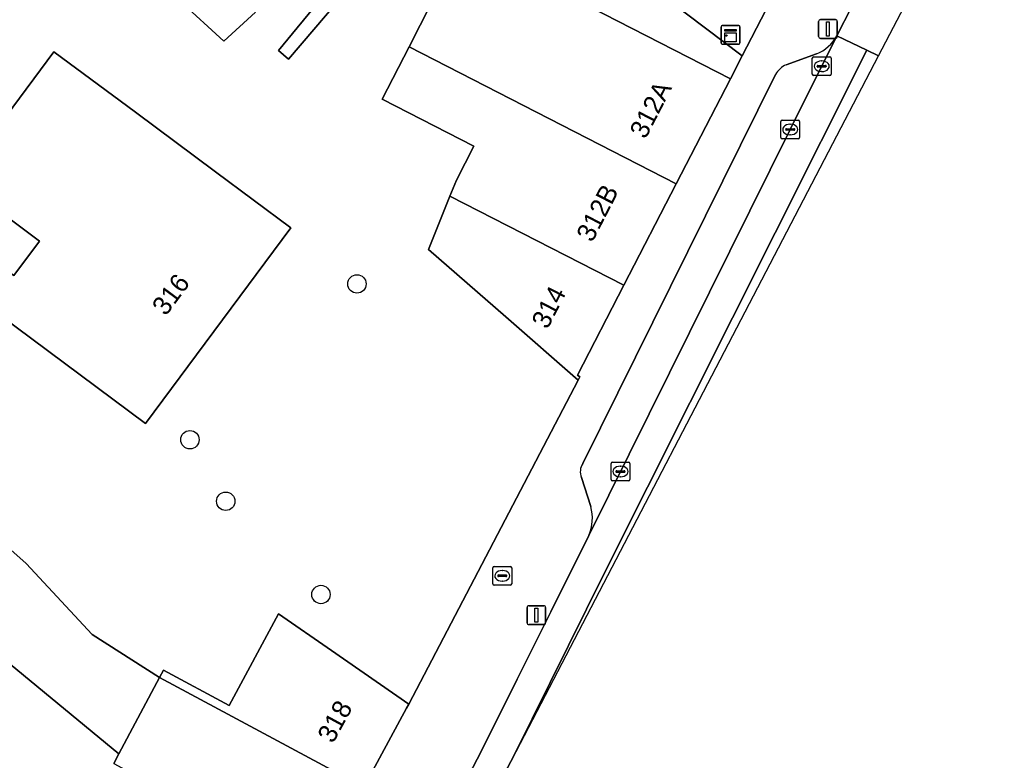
# Model space of a CAD drawing. Extents: x 159217 to 160349, y 381246 to 382172.
# Drawn here: x 160169.1 to 160221.3, y 381674.9 to 381714.3 of the extents above; entities that cross this region are included whole.
import ezdxf

# ---------------------------------------------------------------- set-up
doc = ezdxf.new("R2010")
doc.units = 0
for name, color, linetype in [('IMGEO_Boom', 7, 'Continuous'), ('IMGEO_Brandkraan', 7, 'Continuous'), ('IMGEO_Erf', 7, 'Continuous'), ('IMGEO_Kast', 7, 'Continuous'), ('IMGEO_Kolk', 7, 'Continuous'), ('IMGEO_Lichtmast', 7, 'Continuous'), ('IMGEO_Muur', 7, 'Continuous'), ('IMGEO_Pand', 7, 'Continuous'), ('IMGEO_Pand_nummerreeks', 7, 'Continuous'), ('IMGEO_Parkeervlak_open', 7, 'Continuous'), ('IMGEO_Rijbaan_lokaal_gesloten', 7, 'Continuous'), ('IMGEO_Rijbaan_lokaal_open', 7, 'Continuous'), ('IMGEO_Voetpad_open', 7, 'Continuous')]:
    doc.layers.add(name, color=color, linetype=linetype)

msp = doc.modelspace()

# ---------------------------------------------------------------- linework, layer by layer
at = {"layer": 'IMGEO_Boom'}
for centre in [(160187.057, 381700.265), (160178.176, 381691.978), (160180.083, 381688.707), (160185.146, 381683.745)]:
    msp.add_circle(centre, 0.489, dxfattribs=at)
at = {"layer": 'IMGEO_Brandkraan'}
for p, q in [((160194.286, 381684.314), (160194.286, 381685.166)), ((160194.361, 381685.24), (160195.213, 381685.24)), ((160194.774, 381685.02), (160194.799, 381685.02)), ((160195.287, 381685.166), (160195.287, 381684.314)), ((160194.545, 381684.734), (160194.545, 381684.746)), ((160194.983, 381684.697), (160194.585, 381684.697)), ((160194.588, 381684.783), (160194.986, 381684.783)), ((160194.797, 381684.46), (160194.772, 381684.46)), ((160195.029, 381684.746), (160195.029, 381684.734)), ((160195.213, 381684.24), (160194.361, 381684.24))]:
    msp.add_line(p, q, dxfattribs=at)
for points in [[(160194.286, 381684.314), (160194.286, 381685.166)], [(160194.361, 381685.24), (160195.213, 381685.24)], [(160195.287, 381685.166), (160195.287, 381684.314)], [(160195.213, 381684.24), (160194.361, 381684.24)]]:
    msp.add_lwpolyline(points, dxfattribs=at)
for centre, radius, start, end in [((160194.363, 381685.164), 0.0765, 91.552, 178.448), ((160194.363, 381685.164), 0.0765, 91.552, 178.448), ((160195.211, 381685.164), 0.0765, 1.552, 88.448), ((160195.211, 381685.164), 0.0765, 1.552, 88.448), ((160194.363, 381684.316), 0.0765, 181.552, 268.448), ((160194.363, 381684.316), 0.0765, 181.552, 268.448), ((160194.585, 381684.743), 0.0403, 85.8775, 175.7526), ((160194.582, 381684.733), 0.0366, 178.938, 274.7102), ((160194.986, 381684.74), 0.043, 264.8664, 352.4533), ((160194.99, 381684.745), 0.0386, 1.7309, 96.639), ((160195.211, 381684.316), 0.0765, 271.552, 358.448), ((160195.211, 381684.316), 0.0765, 271.552, 358.448)]:
    msp.add_arc(centre, radius, start, end, dxfattribs=at)
for centre, major_axis, ratio, start_param, end_param in [((160194.773, 381684.74), (-0.387, 0.002), 0.722429, 4.712389, 7.853982), ((160194.798, 381684.74), (-0.39, 0.002), 0.717154, 1.570796, 4.712389)]:
    msp.add_ellipse(centre, major_axis=major_axis, ratio=ratio, start_param=start_param, end_param=end_param, dxfattribs=at)
at = {"layer": 'IMGEO_Erf'}
for points in [[(160164.149, 381690.107), (160169.471, 381685.396), (160172.975, 381681.622), (160176.563, 381679.334), (160176.766, 381679.716), (160180.265, 381677.834), (160182.894, 381682.723), (160185.707, 381680.766), (160189.812, 381677.911), (160198.828, 381695.142), (160194.971, 381698.512), (160190.863, 381702.103), (160192.002, 381704.93), (160192.344, 381705.78), (160193.269, 381707.586), (160188.396, 381710.084), (160189.828, 381712.878), (160190.414, 381714.021), (160192.695, 381718.47), (160206.916, 381711.179), (160207.538, 381712.399), (160194.84, 381722.005)], [(160187.458, 381716.965), (160183.418, 381712.224), (160182.89, 381712.674), (160187.529, 381718.329)], [(160181.671, 381714.718), (160179.986, 381713.17), (160177.663, 381715.301)], [(160174.132, 381674.754), (160174.403, 381675.265), (160160.99, 381686.315)]]:
    msp.add_lwpolyline(points, dxfattribs=at)
msp.add_lwpolyline([(160179.535, 381706.233), (160183.549, 381703.251), (160175.817, 381692.844), (160168.008, 381698.646), (160167.1, 381697.424), (160162.304, 381700.987), (160164.487, 381703.924), (160168.5, 381700.942), (160168.821, 381700.704), (160170.183, 381702.538), (160165.85, 381705.758), (160170.946, 381712.616), (160175.279, 381709.396)], close=True, dxfattribs=at)
at = {"layer": 'IMGEO_Kast'}
for p, q in [((160206.425, 381713.085), (160206.425, 381713.926)), ((160206.425, 381713.926), (160206.425, 381713.085)), ((160206.5, 381714.01), (160207.341, 381714.01)), ((160207.341, 381714.01), (160206.5, 381714.01)), ((160207.425, 381713.935), (160207.425, 381713.094)), ((160207.425, 381713.094), (160207.425, 381713.935)), ((160207.35, 381713.01), (160206.509, 381713.01)), ((160206.509, 381713.01), (160207.35, 381713.01))]:
    msp.add_line(p, q, dxfattribs=at)
for points in [[(160206.62, 381713.8), (160207.22, 381713.8), (160207.22, 381713.715), (160206.62, 381713.715), (160206.62, 381713.8)], [(160206.62, 381713.625), (160207.22, 381713.625), (160207.22, 381713.136), (160206.62, 381713.136), (160206.62, 381713.625)]]:
    msp.add_lwpolyline(points, dxfattribs=at)
msp.add_circle((160206.704, 381713.474), 0.0377, dxfattribs=at)
for centre, start, end in [((160206.503, 381713.932), 92.4484, 184.2845), ((160206.503, 381713.932), 92.4484, 184.2845), ((160207.347, 381713.932), 2.4484, 94.2845), ((160207.347, 381713.932), 2.4484, 94.2845), ((160206.503, 381713.088), 182.4484, 274.2845), ((160206.503, 381713.088), 182.4484, 274.2845), ((160207.347, 381713.088), 272.4484, 4.2845), ((160207.347, 381713.088), 272.4484, 4.2845)]:
    msp.add_arc(centre, 0.0779, start, end, dxfattribs=at)
at = {"layer": 'IMGEO_Kolk'}
for p, q in [((160211.272, 381711.415), (160211.272, 381712.267)), ((160211.347, 381712.341), (160212.199, 381712.341)), ((160211.76, 381712.121), (160211.785, 381712.121)), ((160212.273, 381712.267), (160212.273, 381711.415)), ((160211.531, 381711.835), (160211.531, 381711.847)), ((160211.969, 381711.798), (160211.571, 381711.798)), ((160211.574, 381711.884), (160211.972, 381711.884)), ((160211.783, 381711.561), (160211.758, 381711.561)), ((160212.015, 381711.847), (160212.015, 381711.835)), ((160212.199, 381711.341), (160211.347, 381711.341)), ((160209.596, 381708.05), (160209.596, 381708.902)), ((160209.671, 381708.976), (160210.523, 381708.976)), ((160210.597, 381708.902), (160210.597, 381708.05)), ((160209.855, 381708.47), (160209.855, 381708.482)), ((160210.293, 381708.433), (160209.895, 381708.433)), ((160209.898, 381708.519), (160210.296, 381708.519)), ((160210.084, 381708.756), (160210.109, 381708.756)), ((160210.339, 381708.482), (160210.339, 381708.47)), ((160210.523, 381707.976), (160209.671, 381707.976)), ((160210.107, 381708.196), (160210.082, 381708.196)), ((160200.57, 381689.86), (160200.57, 381690.712)), ((160200.645, 381690.786), (160201.497, 381690.786)), ((160201.058, 381690.566), (160201.083, 381690.566)), ((160201.571, 381690.712), (160201.571, 381689.86)), ((160200.829, 381690.28), (160200.829, 381690.292)), ((160201.267, 381690.243), (160200.869, 381690.243)), ((160200.872, 381690.329), (160201.27, 381690.329)), ((160201.081, 381690.006), (160201.056, 381690.006)), ((160201.313, 381690.292), (160201.313, 381690.28)), ((160201.497, 381689.786), (160200.645, 381689.786))]:
    msp.add_line(p, q, dxfattribs=at)
for points in [[(160211.272, 381711.415), (160211.272, 381712.267)], [(160211.347, 381712.341), (160212.199, 381712.341)], [(160212.273, 381712.267), (160212.273, 381711.415)], [(160212.199, 381711.341), (160211.347, 381711.341)], [(160209.596, 381708.05), (160209.596, 381708.902)], [(160209.671, 381708.976), (160210.523, 381708.976)], [(160210.597, 381708.902), (160210.597, 381708.05)], [(160210.523, 381707.976), (160209.671, 381707.976)], [(160200.57, 381689.86), (160200.57, 381690.712)], [(160200.645, 381690.786), (160201.497, 381690.786)], [(160201.571, 381690.712), (160201.571, 381689.86)], [(160201.497, 381689.786), (160200.645, 381689.786)]]:
    msp.add_lwpolyline(points, dxfattribs=at)
for centre, radius, start, end in [((160211.349, 381712.265), 0.0765, 91.552, 178.448), ((160211.349, 381712.265), 0.0765, 91.552, 178.448), ((160212.197, 381712.265), 0.0765, 1.552, 88.448), ((160212.197, 381712.265), 0.0765, 1.552, 88.448), ((160211.349, 381711.417), 0.0765, 181.552, 268.448), ((160211.349, 381711.417), 0.0765, 181.552, 268.448), ((160211.571, 381711.844), 0.0403, 85.8775, 175.7526), ((160211.568, 381711.834), 0.0366, 178.938, 274.7102), ((160211.972, 381711.841), 0.043, 264.8664, 352.4533), ((160211.976, 381711.846), 0.0386, 1.7309, 96.639), ((160212.197, 381711.417), 0.0765, 271.552, 358.448), ((160212.197, 381711.417), 0.0765, 271.552, 358.448), ((160209.673, 381708.9), 0.0765, 91.552, 178.448), ((160209.673, 381708.9), 0.0765, 91.552, 178.448), ((160210.521, 381708.9), 0.0765, 1.552, 88.448), ((160210.521, 381708.9), 0.0765, 1.552, 88.448), ((160209.895, 381708.479), 0.0403, 85.8775, 175.7526), ((160209.892, 381708.469), 0.0366, 178.938, 274.7102), ((160210.296, 381708.476), 0.043, 264.8664, 352.4533), ((160210.3, 381708.481), 0.0386, 1.7309, 96.639), ((160209.673, 381708.052), 0.0765, 181.552, 268.448), ((160209.673, 381708.052), 0.0765, 181.552, 268.448), ((160210.521, 381708.052), 0.0765, 271.552, 358.448), ((160210.521, 381708.052), 0.0765, 271.552, 358.448), ((160200.647, 381690.71), 0.0765, 91.552, 178.448), ((160200.647, 381690.71), 0.0765, 91.552, 178.448), ((160201.495, 381690.71), 0.0765, 1.552, 88.448), ((160201.495, 381690.71), 0.0765, 1.552, 88.448), ((160200.869, 381690.289), 0.0403, 85.8775, 175.7526), ((160200.866, 381690.279), 0.0366, 178.938, 274.7102), ((160201.27, 381690.286), 0.043, 264.8664, 352.4533), ((160201.274, 381690.291), 0.0386, 1.7309, 96.639), ((160200.647, 381689.862), 0.0765, 181.552, 268.448), ((160200.647, 381689.862), 0.0765, 181.552, 268.448), ((160201.495, 381689.862), 0.0765, 271.552, 358.448), ((160201.495, 381689.862), 0.0765, 271.552, 358.448)]:
    msp.add_arc(centre, radius, start, end, dxfattribs=at)
for centre, major_axis, ratio, start_param, end_param in [((160211.759, 381711.841), (-0.387, 0.002), 0.722429, 4.712389, 7.853982), ((160211.784, 381711.841), (-0.39, 0.002), 0.717154, 1.570796, 4.712389), ((160210.083, 381708.476), (-0.387, 0.002), 0.722429, 4.712389, 7.853982), ((160210.108, 381708.476), (-0.39, 0.002), 0.717154, 1.570796, 4.712389), ((160201.057, 381690.286), (-0.387, 0.002), 0.722429, 4.712389, 7.853982), ((160201.082, 381690.286), (-0.39, 0.002), 0.717154, 1.570796, 4.712389)]:
    msp.add_ellipse(centre, major_axis=major_axis, ratio=ratio, start_param=start_param, end_param=end_param, dxfattribs=at)
at = {"layer": 'IMGEO_Lichtmast'}
for p, q in [((160211.606, 381713.421), (160211.606, 381714.221)), ((160211.606, 381714.221), (160211.606, 381713.421)), ((160211.706, 381714.321), (160212.496, 381714.321)), ((160212.496, 381714.321), (160211.706, 381714.321)), ((160212.596, 381714.221), (160212.596, 381713.421)), ((160212.596, 381713.421), (160212.596, 381714.221)), ((160212.496, 381713.321), (160211.706, 381713.321)), ((160211.706, 381713.321), (160212.496, 381713.321)), ((160196.103, 381682.247), (160196.103, 381683.047)), ((160196.103, 381683.047), (160196.103, 381682.247)), ((160196.203, 381683.147), (160196.993, 381683.147)), ((160196.993, 381683.147), (160196.203, 381683.147)), ((160197.093, 381683.047), (160197.093, 381682.247)), ((160197.093, 381682.247), (160197.093, 381683.047)), ((160196.993, 381682.147), (160196.203, 381682.147)), ((160196.203, 381682.147), (160196.993, 381682.147))]:
    msp.add_line(p, q, dxfattribs=at)
for points in [[(160212.026, 381714.196), (160212.176, 381714.196), (160212.176, 381713.446), (160212.026, 381713.446), (160212.026, 381714.196)], [(160196.523, 381683.022), (160196.673, 381683.022), (160196.673, 381682.272), (160196.523, 381682.272), (160196.523, 381683.022)]]:
    msp.add_lwpolyline(points, dxfattribs=at)
for centre, start, end in [((160211.706, 381714.221), 90, 180), ((160211.706, 381714.221), 90, 180), ((160212.496, 381714.221), 0, 90), ((160212.496, 381714.221), 360, 90), ((160211.706, 381713.421), 180, 270), ((160211.706, 381713.421), 180, 270), ((160212.496, 381713.421), 270, 0), ((160212.496, 381713.421), 270, 0), ((160196.203, 381683.047), 90, 180), ((160196.203, 381683.047), 90, 180), ((160196.993, 381683.047), 0, 90), ((160196.993, 381683.047), 360, 90), ((160196.203, 381682.247), 180, 270), ((160196.203, 381682.247), 180, 270), ((160196.993, 381682.247), 270, 0), ((160196.993, 381682.247), 270, 0)]:
    msp.add_arc(centre, 0.1, start, end, dxfattribs=at)
at = {"layer": 'IMGEO_Muur'}
msp.add_lwpolyline([(160207.538, 381712.399), (160194.84, 381722.005), (160186.432, 381728.72)], dxfattribs=at)
at = {"layer": 'IMGEO_Pand'}
for points in [[(160178.106, 381722.006), (160175.38, 381724.941), (160174.53, 381724.688), (160171.233, 381728.199), (160167.968, 381725.132), (160171.234, 381721.655), (160173.124, 381719.643), (160177.663, 381715.301), (160179.986, 381713.17), (160181.671, 381714.718), (160179.519, 381717.044), (160176.38, 381720.386)], [(160204.033, 381705.591), (160206.916, 381711.179), (160192.695, 381718.47), (160190.414, 381714.021), (160189.828, 381712.878)], [(160175.279, 381709.396), (160170.946, 381712.616), (160165.85, 381705.758), (160170.183, 381702.538), (160168.821, 381700.704), (160168.5, 381700.942), (160164.487, 381703.924), (160162.304, 381700.987), (160167.1, 381697.424), (160168.008, 381698.646), (160175.817, 381692.844), (160183.549, 381703.251), (160179.535, 381706.233)], [(160204.033, 381705.591), (160189.828, 381712.878), (160188.396, 381710.084), (160193.269, 381707.586), (160192.344, 381705.78), (160192.002, 381704.93), (160201.248, 381700.19)], [(160201.248, 381700.19), (160192.002, 381704.93), (160190.863, 381702.103), (160194.971, 381698.512), (160198.828, 381695.142), (160198.917, 381695.316), (160198.781, 381695.408)], [(160174.403, 381675.265), (160176.563, 381679.334), (160172.975, 381681.622), (160169.471, 381685.396), (160164.149, 381690.107), (160160.99, 381686.315)], [(160176.563, 381679.334), (160187.416, 381673.501), (160189.695, 381677.696), (160189.812, 381677.911), (160185.707, 381680.766), (160182.894, 381682.723), (160180.265, 381677.834), (160176.766, 381679.716)], [(160176.563, 381679.334), (160174.403, 381675.265), (160174.132, 381674.754), (160180.523, 381671.287), (160184.732, 381669.023), (160184.926, 381668.919), (160187.416, 381673.501)]]:
    msp.add_lwpolyline(points, close=True, dxfattribs=at)
at = {"layer": 'IMGEO_Parkeervlak_open'}
for points in [[(160199.383, 381686.888), (160210.093, 381708.475), (160212.584, 381713.466)], [(160211.493, 381712.493), (160209.885, 381711.913)], [(160209.323, 381711.403), (160199.063, 381690.719)], [(160199.005, 381689.965), (160199.491, 381688.422)]]:
    msp.add_lwpolyline(points, dxfattribs=at)
for centre, radius, start, end in [((160210.585, 381714.61), 2.303, 293.2271, 330.2288), ((160210.293, 381710.898), 1.094, 111.9209, 152.5249), ((160199.726, 381690.289), 0.791, 147.0371, 204.1655), ((160197.343, 381687.802), 2.236, 335.8588, 16.0868)]:
    msp.add_arc(centre, radius, start, end, dxfattribs=at)
at = {"layer": 'IMGEO_Rijbaan_lokaal_gesloten'}
for points in [[(160192.483, 381669.642), (160195.4, 381675.172), (160200.237, 381684.926), (160209.297, 381702.977), (160214.17, 381712.699), (160212.584, 381713.466), (160210.093, 381708.475), (160199.383, 381686.888), (160197.363, 381682.824), (160195.585, 381679.238), (160193.671, 381675.387), (160190.792, 381669.884)], [(160192.653, 381669.888), (160214.799, 381712.395), (160214.17, 381712.699), (160209.297, 381702.977), (160200.237, 381684.926), (160195.4, 381675.172), (160192.483, 381669.642)]]:
    msp.add_lwpolyline(points, dxfattribs=at)
at = {"layer": 'IMGEO_Rijbaan_lokaal_open'}
msp.add_lwpolyline([(160214.799, 381712.395), (160221.324, 381724.92), (160221.324, 381724.92), (160220.505, 381725.34), (160218.977, 381726.124), (160218.013, 381724.258), (160217.349, 381722.939), (160215.187, 381718.64), (160213.367, 381715.023), (160212.584, 381713.466), (160214.17, 381712.699)], close=True, dxfattribs=at)
at = {"layer": 'IMGEO_Voetpad_open'}
for points in [[(160194.953, 381726.102), (160193.907, 381726.874), (160190.123, 381729.668), (160188.291, 381731.098), (160182.722, 381735.446), (160180.339, 381737.307), (160178.381, 381734.912), (160186.432, 381728.72), (160192.943, 381723.52), (160193.783, 381722.849), (160194.84, 381722.005), (160207.538, 381712.399), (160209.817, 381716.789), (160202.272, 381720.697)], [(160187.458, 381716.965), (160188.218, 381716.318), (160193.783, 381722.849), (160192.943, 381723.52), (160191.08, 381721.488), (160191.437, 381721.161), (160188.455, 381717.569), (160187.529, 381718.329), (160182.89, 381712.674), (160183.418, 381712.224)]]:
    msp.add_lwpolyline(points, close=True, dxfattribs=at)
for points in [[(160213.367, 381715.023), (160209.817, 381716.789), (160207.538, 381712.399), (160206.916, 381711.179), (160204.033, 381705.591), (160201.248, 381700.19), (160198.781, 381695.408), (160198.917, 381695.316), (160198.828, 381695.142), (160189.812, 381677.911), (160189.695, 381677.696), (160187.416, 381673.501)], [(160212.584, 381713.466), (160213.367, 381715.023)], [(160209.885, 381711.913), (160211.493, 381712.493)], [(160199.063, 381690.719), (160209.323, 381711.403)], [(160199.491, 381688.422), (160199.005, 381689.965)], [(160186.026, 381661.61), (160187.091, 381663.311), (160189.363, 381667.254), (160190.145, 381668.66), (160190.792, 381669.884), (160193.671, 381675.387), (160195.585, 381679.238), (160197.363, 381682.824), (160199.383, 381686.888)]]:
    msp.add_lwpolyline(points, dxfattribs=at)
for centre, radius, start, end in [((160210.585, 381714.61), 2.303, 293.2271, 330.2288), ((160210.293, 381710.898), 1.094, 111.9209, 152.5249), ((160199.726, 381690.289), 0.791, 147.0371, 204.1655), ((160197.343, 381687.802), 2.236, 335.8588, 16.0868)]:
    msp.add_arc(centre, radius, start, end, dxfattribs=at)

# ---------------------------------------------------------------- texts
at = {"layer": 'IMGEO_Pand_nummerreeks'}
for s, rotation, p in [('312A', 62.7096, (160202.401, 381707.926)), ('312B', 62.7139, (160199.568, 381702.431)), ('316', 53.3891, (160176.892, 381698.517)), ('314', 62.7206, (160197.185, 381697.809)), ('318', 61.4843, (160185.787, 381675.781))]:
    msp.add_text(s, height=1, rotation=rotation, dxfattribs=at).set_placement(p)

doc.saveas('drawing.dxf')
